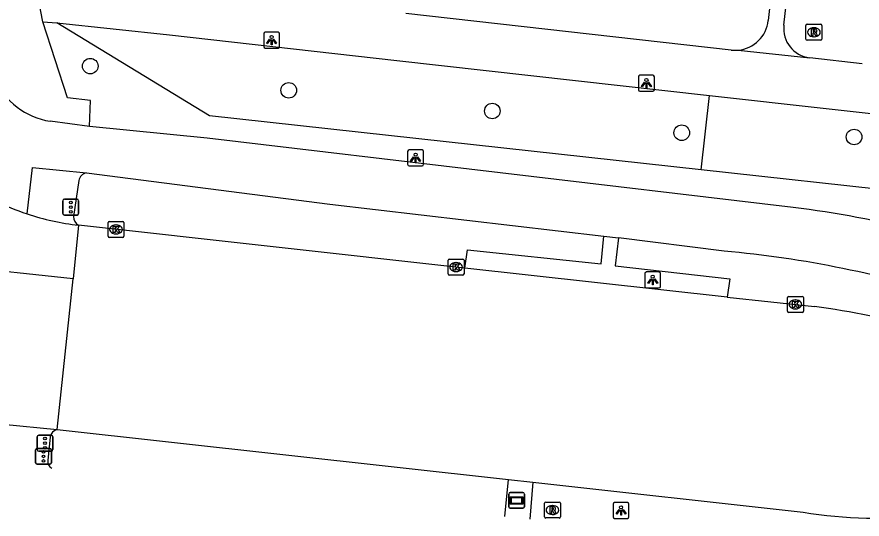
# Model space of a CAD drawing. Extents: x 161928 to 163055, y 386475 to 387428.
# Drawn here: x 162200.8 to 162253.9, y 386490.9 to 386522.5 of the extents above; entities that cross this region are included whole.
import ezdxf

# ---------------------------------------------------------------- set-up
doc = ezdxf.new("R2010")
doc.units = 0
for name, color, linetype in [('IMGEO_Boom', 7, 'Continuous'), ('IMGEO_Fietspad_gesloten', 7, 'Continuous'), ('IMGEO_Gemengd_bos', 7, 'Continuous'), ('IMGEO_Kolk', 7, 'Continuous'), ('IMGEO_Lichtpunt', 7, 'Continuous'), ('IMGEO_Muur', 7, 'Continuous'), ('IMGEO_Reclamebord', 7, 'Continuous'), ('IMGEO_Rijbaan_lokaal_gesloten', 7, 'Continuous'), ('IMGEO_Rijbaan_lokaal_open', 7, 'Continuous'), ('IMGEO_Rijbaan_regionaal_gesloten', 7, 'Continuous'), ('IMGEO_Rioolput', 7, 'Continuous'), ('IMGEO_Verkeersregelinstallatiepaal', 7, 'Continuous'), ('IMGEO_Voetpad_open', 7, 'Continuous')]:
    doc.layers.add(name, color=color, linetype=linetype)

msp = doc.modelspace()

# ---------------------------------------------------------------- linework, layer by layer
at = {"layer": 'IMGEO_Boom'}
for centre in [(162205.374, 386519.388), (162217.854, 386517.87), (162230.651, 386516.569), (162242.56, 386515.203), (162253.396, 386514.939)]:
    msp.add_circle(centre, 0.489, dxfattribs=at)
at = {"layer": 'IMGEO_Fietspad_gesloten'}
for points in [[(162205.323, 386515.589), (162202.846, 386515.924)], [(162249.57, 386510.502), (162212.718, 386514.865), (162205.323, 386515.589)], [(162201.4, 386510.104), (162201.741, 386513.017), (162205.142, 386512.679)], [(162205.142, 386512.679), (162220.439, 386510.724), (162237.663, 386508.709)], [(162237.663, 386508.709), (162238.589, 386508.594)], [(162245.22, 386507.772), (162238.589, 386508.594)]]:
    msp.add_lwpolyline(points, dxfattribs=at)
for centre, radius, start, end in [((162203.61, 386520.546), 4.685, 204.8292, 260.6154), ((162242.399, 386450.863), 60.069, 67.68753, 83.14413), ((162239.1, 386439.978), 68.069, 72.11431, 84.84135)]:
    msp.add_arc(centre, radius, start, end, dxfattribs=at)
at = {"layer": 'IMGEO_Gemengd_bos'}
for points in [[(162243.789, 386512.877), (162224.131, 386515.029), (162212.87, 386516.261), (162203.272, 386522.117)], [(162243.789, 386512.877), (162244.314, 386517.547)], [(162272.737, 386509.296), (162259.637, 386510.771), (162256.748, 386511.459), (162243.789, 386512.877)]]:
    msp.add_lwpolyline(points, dxfattribs=at)
at = {"layer": 'IMGEO_Kolk'}
for p, q in [((162206.491, 386508.706), (162206.491, 386509.558)), ((162206.566, 386509.632), (162207.418, 386509.632)), ((162206.979, 386509.412), (162207.004, 386509.412)), ((162207.492, 386509.558), (162207.492, 386508.706)), ((162207.002, 386508.852), (162206.977, 386508.852)), ((162207.418, 386508.632), (162206.566, 386508.632)), ((162227.871, 386506.339), (162227.871, 386507.191)), ((162227.946, 386507.265), (162228.798, 386507.265)), ((162228.872, 386507.191), (162228.872, 386506.339)), ((162228.359, 386507.045), (162228.384, 386507.045)), ((162228.798, 386506.265), (162227.946, 386506.265)), ((162228.382, 386506.485), (162228.357, 386506.485)), ((162249.205, 386503.996), (162249.205, 386504.848)), ((162249.28, 386504.922), (162250.132, 386504.922)), ((162249.693, 386504.702), (162249.718, 386504.702)), ((162250.206, 386504.848), (162250.206, 386503.996)), ((162250.132, 386503.922), (162249.28, 386503.922)), ((162249.716, 386504.142), (162249.691, 386504.142))]:
    msp.add_line(p, q, dxfattribs=at)
for points in [[(162206.491, 386508.706), (162206.491, 386509.558)], [(162206.566, 386509.632), (162207.418, 386509.632)], [(162206.812, 386509.332), (162206.935, 386509.332), (162206.935, 386509.181), (162207.065, 386509.332), (162207.229, 386509.332), (162207.083, 386509.181), (162207.236, 386508.932), (162207.084, 386508.932), (162206.999, 386509.096), (162206.935, 386509.029), (162206.935, 386508.932), (162206.812, 386508.932), (162206.812, 386509.332)], [(162207.492, 386509.558), (162207.492, 386508.706)], [(162207.418, 386508.632), (162206.566, 386508.632)], [(162227.871, 386506.339), (162227.871, 386507.191)], [(162227.946, 386507.265), (162228.798, 386507.265)], [(162228.872, 386507.191), (162228.872, 386506.339)], [(162228.192, 386506.965), (162228.315, 386506.965), (162228.315, 386506.814), (162228.445, 386506.965), (162228.609, 386506.965), (162228.463, 386506.814), (162228.616, 386506.565), (162228.464, 386506.565), (162228.379, 386506.729), (162228.315, 386506.662), (162228.315, 386506.565), (162228.192, 386506.565), (162228.192, 386506.965)], [(162228.798, 386506.265), (162227.946, 386506.265)], [(162249.205, 386503.996), (162249.205, 386504.848)], [(162249.28, 386504.922), (162250.132, 386504.922)], [(162249.526, 386504.622), (162249.649, 386504.622), (162249.649, 386504.471), (162249.779, 386504.622), (162249.943, 386504.622), (162249.797, 386504.471), (162249.95, 386504.222), (162249.798, 386504.222), (162249.713, 386504.386), (162249.649, 386504.319), (162249.649, 386504.222), (162249.526, 386504.222), (162249.526, 386504.622)], [(162250.206, 386504.848), (162250.206, 386503.996)], [(162250.132, 386503.922), (162249.28, 386503.922)]]:
    msp.add_lwpolyline(points, dxfattribs=at)
for centre, start, end in [((162206.568, 386509.556), 91.552, 178.448), ((162206.568, 386509.556), 91.552, 178.448), ((162207.416, 386509.556), 1.552, 88.448), ((162207.416, 386509.556), 1.552, 88.448), ((162206.568, 386508.708), 181.552, 268.448), ((162206.568, 386508.708), 181.552, 268.448), ((162207.416, 386508.708), 271.552, 358.448), ((162207.416, 386508.708), 271.552, 358.448), ((162227.948, 386507.189), 91.552, 178.448), ((162227.948, 386507.189), 91.552, 178.448), ((162228.796, 386507.189), 1.552, 88.448), ((162228.796, 386507.189), 1.552, 88.448), ((162227.948, 386506.341), 181.552, 268.448), ((162227.948, 386506.341), 181.552, 268.448), ((162228.796, 386506.341), 271.552, 358.448), ((162228.796, 386506.341), 271.552, 358.448), ((162249.282, 386504.846), 91.552, 178.448), ((162249.282, 386504.846), 91.552, 178.448), ((162250.13, 386504.846), 1.552, 88.448), ((162250.13, 386504.846), 1.552, 88.448), ((162249.282, 386503.998), 181.552, 268.448), ((162249.282, 386503.998), 181.552, 268.448), ((162250.13, 386503.998), 271.552, 358.448), ((162250.13, 386503.998), 271.552, 358.448)]:
    msp.add_arc(centre, 0.0765, start, end, dxfattribs=at)
for centre, major_axis, ratio, start_param, end_param in [((162206.978, 386509.132), (-0.387, 0.002), 0.722429, 4.712389, 7.853982), ((162207.003, 386509.132), (-0.39, 0.002), 0.717154, 1.570796, 4.712389), ((162228.358, 386506.765), (-0.387, 0.002), 0.722429, 4.712389, 7.853982), ((162228.383, 386506.765), (-0.39, 0.002), 0.717154, 1.570796, 4.712389), ((162249.692, 386504.422), (-0.387, 0.002), 0.722429, 4.712389, 7.853982), ((162249.717, 386504.422), (-0.39, 0.002), 0.717154, 1.570796, 4.712389)]:
    msp.add_ellipse(centre, major_axis=major_axis, ratio=ratio, start_param=start_param, end_param=end_param, dxfattribs=at)
at = {"layer": 'IMGEO_Lichtpunt'}
for p, q in [((162216.279, 386521.424), (162216.279, 386520.617)), ((162216.279, 386521.424), (162216.279, 386520.617)), ((162217.181, 386521.519), (162216.373, 386521.519)), ((162217.181, 386521.519), (162216.373, 386521.519)), ((162217.275, 386520.617), (162217.275, 386521.424)), ((162217.275, 386520.617), (162217.275, 386521.424)), ((162216.373, 386520.523), (162217.181, 386520.523)), ((162216.373, 386520.523), (162217.181, 386520.523)), ((162240.744, 386518.812), (162239.936, 386518.812)), ((162240.744, 386518.812), (162239.936, 386518.812)), ((162239.842, 386518.717), (162239.842, 386517.91)), ((162239.842, 386518.717), (162239.842, 386517.91)), ((162240.838, 386517.91), (162240.838, 386518.717)), ((162240.838, 386517.91), (162240.838, 386518.717)), ((162239.936, 386517.816), (162240.744, 386517.816)), ((162239.936, 386517.816), (162240.744, 386517.816)), ((162225.329, 386514.029), (162225.329, 386513.222)), ((162225.329, 386514.029), (162225.329, 386513.222)), ((162226.231, 386514.124), (162225.423, 386514.124)), ((162226.231, 386514.124), (162225.423, 386514.124)), ((162226.325, 386513.222), (162226.325, 386514.029)), ((162226.325, 386513.222), (162226.325, 386514.029)), ((162225.423, 386513.128), (162226.231, 386513.128)), ((162225.423, 386513.128), (162226.231, 386513.128)), ((162240.236, 386506.362), (162240.236, 386505.555)), ((162240.236, 386506.362), (162240.236, 386505.555)), ((162241.138, 386506.457), (162240.33, 386506.457)), ((162241.138, 386506.457), (162240.33, 386506.457)), ((162241.232, 386505.555), (162241.232, 386506.362)), ((162241.232, 386505.555), (162241.232, 386506.362)), ((162240.33, 386505.461), (162241.138, 386505.461)), ((162240.33, 386505.461), (162241.138, 386505.461)), ((162238.246, 386491.878), (162238.246, 386491.071)), ((162238.246, 386491.878), (162238.246, 386491.071)), ((162239.148, 386491.973), (162238.34, 386491.973)), ((162239.148, 386491.973), (162238.34, 386491.973)), ((162239.242, 386491.071), (162239.242, 386491.878)), ((162239.242, 386491.071), (162239.242, 386491.878)), ((162238.34, 386490.977), (162239.148, 386490.977)), ((162238.34, 386490.977), (162239.148, 386490.977))]:
    msp.add_line(p, q, dxfattribs=at)
for points in [[(162216.653, 386521.088), (162216.692, 386521.06), (162216.504, 386520.798), (162216.466, 386520.825), (162216.653, 386521.088)], [(162216.755, 386521.04), (162216.802, 386521.04), (162216.802, 386520.718), (162216.755, 386520.718), (162216.755, 386521.04)], [(162216.865, 386521.06), (162216.903, 386521.087), (162217.09, 386520.825), (162217.051, 386520.797), (162216.865, 386521.06)], [(162240.216, 386518.381), (162240.255, 386518.353), (162240.067, 386518.091), (162240.029, 386518.118), (162240.216, 386518.381)], [(162240.318, 386518.333), (162240.365, 386518.333), (162240.365, 386518.011), (162240.318, 386518.011), (162240.318, 386518.333)], [(162240.428, 386518.353), (162240.466, 386518.38), (162240.653, 386518.118), (162240.614, 386518.09), (162240.428, 386518.353)], [(162225.703, 386513.693), (162225.742, 386513.665), (162225.554, 386513.403), (162225.516, 386513.43), (162225.703, 386513.693)], [(162225.805, 386513.645), (162225.852, 386513.645), (162225.852, 386513.323), (162225.805, 386513.323), (162225.805, 386513.645)], [(162225.915, 386513.665), (162225.953, 386513.692), (162226.14, 386513.43), (162226.101, 386513.402), (162225.915, 386513.665)], [(162240.61, 386506.026), (162240.649, 386505.998), (162240.461, 386505.736), (162240.423, 386505.763), (162240.61, 386506.026)], [(162240.822, 386505.998), (162240.86, 386506.025), (162241.047, 386505.763), (162241.008, 386505.735), (162240.822, 386505.998)], [(162240.712, 386505.978), (162240.759, 386505.978), (162240.759, 386505.656), (162240.712, 386505.656), (162240.712, 386505.978)], [(162238.62, 386491.542), (162238.659, 386491.514), (162238.471, 386491.252), (162238.433, 386491.279), (162238.62, 386491.542)], [(162238.722, 386491.494), (162238.769, 386491.494), (162238.769, 386491.172), (162238.722, 386491.172), (162238.722, 386491.494)], [(162238.832, 386491.514), (162238.87, 386491.541), (162239.057, 386491.279), (162239.018, 386491.251), (162238.832, 386491.514)]]:
    msp.add_lwpolyline(points, dxfattribs=at)
for centre in [(162216.778, 386521.222), (162240.341, 386518.515), (162225.828, 386513.827), (162240.735, 386506.16), (162238.745, 386491.676)]:
    msp.add_circle(centre, 0.0994, dxfattribs=at)
for centre, start, end in [((162216.373, 386521.424), 90, 180), ((162216.373, 386521.424), 90, 180), ((162217.181, 386521.424), 0, 90), ((162217.181, 386521.424), 0, 90), ((162216.373, 386520.617), 180, 270), ((162216.373, 386520.617), 180, 270), ((162217.181, 386520.617), 270, 0), ((162217.181, 386520.617), 270, 360), ((162239.936, 386518.717), 90, 180), ((162239.936, 386518.717), 90, 180), ((162240.744, 386518.717), 0, 90), ((162240.744, 386518.717), 0, 90), ((162239.936, 386517.91), 180, 270), ((162239.936, 386517.91), 180, 270), ((162240.744, 386517.91), 270, 0), ((162240.744, 386517.91), 270, 360), ((162225.423, 386514.029), 90, 180), ((162225.423, 386514.029), 90, 180), ((162226.231, 386514.029), 0, 90), ((162226.231, 386514.029), 0, 90), ((162225.423, 386513.222), 180, 270), ((162225.423, 386513.222), 180, 270), ((162226.231, 386513.222), 270, 0), ((162226.231, 386513.222), 270, 360), ((162240.33, 386506.362), 90, 180), ((162240.33, 386506.362), 90, 180), ((162241.138, 386506.362), 0, 90), ((162241.138, 386506.362), 0, 90), ((162240.33, 386505.555), 180, 270), ((162240.33, 386505.555), 180, 270), ((162241.138, 386505.555), 270, 0), ((162241.138, 386505.555), 270, 360), ((162238.34, 386491.878), 90, 180), ((162238.34, 386491.878), 90, 180), ((162239.148, 386491.878), 0, 90), ((162239.148, 386491.878), 0, 90), ((162238.34, 386491.071), 180, 270), ((162238.34, 386491.071), 180, 270), ((162239.148, 386491.071), 270, 0), ((162239.148, 386491.071), 270, 360)]:
    msp.add_arc(centre, 0.0946, start, end, dxfattribs=at)
at = {"layer": 'IMGEO_Muur'}
for points in [[(162224.131, 386515.029), (162212.87, 386516.261), (162203.272, 386522.117)], [(162243.789, 386512.877), (162224.131, 386515.029)], [(162259.637, 386510.771), (162256.748, 386511.459), (162243.789, 386512.877)]]:
    msp.add_lwpolyline(points, dxfattribs=at)
at = {"layer": 'IMGEO_Reclamebord'}
for p, q in [((162231.68, 386491.711), (162231.68, 386492.511)), ((162231.68, 386492.511), (162231.68, 386491.711)), ((162231.78, 386492.611), (162232.57, 386492.611)), ((162232.57, 386492.611), (162231.78, 386492.611)), ((162232.67, 386492.511), (162232.67, 386491.711)), ((162232.67, 386491.711), (162232.67, 386492.511)), ((162232.57, 386491.611), (162231.78, 386491.611)), ((162231.78, 386491.611), (162232.57, 386491.611))]:
    msp.add_line(p, q, dxfattribs=at)
for points in [[(162231.781, 386492.343), (162232.569, 386492.343), (162232.569, 386491.879), (162231.781, 386491.879), (162231.781, 386492.343)], [(162231.846, 386492.278), (162231.846, 386491.944), (162232.504, 386491.944), (162232.504, 386492.278), (162231.846, 386492.278)]]:
    msp.add_lwpolyline(points, dxfattribs=at)
for centre, start, end in [((162231.78, 386492.511), 90, 180), ((162231.78, 386492.511), 90, 180), ((162232.57, 386492.511), 0, 90), ((162232.57, 386492.511), 360, 90), ((162231.78, 386491.711), 180, 270), ((162231.78, 386491.711), 180, 270), ((162232.57, 386491.711), 270, 0), ((162232.57, 386491.711), 270, 0)]:
    msp.add_arc(centre, 0.1, start, end, dxfattribs=at)
at = {"layer": 'IMGEO_Rijbaan_lokaal_gesloten'}
for centre, radius, start, end in [((162211.178, 386537.501), 29.09, 241.8382, 250.358), ((162206.442, 386525.325), 16.035, 251.6725, 263.5545)]:
    msp.add_arc(centre, radius, start, end, dxfattribs=at)
at = {"layer": 'IMGEO_Rijbaan_lokaal_open'}
for points in [[(162248.98, 386521.964), (162253.622, 386562.454)], [(162253.913, 386519.523), (162250.604, 386519.914)]]:
    msp.add_lwpolyline(points, dxfattribs=at)
msp.add_arc((162250.823, 386521.755), 1.854, 173.5405, 263.2317, dxfattribs=at)
at = {"layer": 'IMGEO_Rijbaan_regionaal_gesloten'}
for points in [[(162204.642, 386509.392), (162204.29, 386506.024)], [(162228.922, 386506.704), (162204.642, 386509.392)], [(162204.29, 386506.024), (162196.831, 386506.83), (162188.808, 386507.699), (162181.394, 386508.419), (162180.922, 386508.753)], [(162245.422, 386504.885), (162228.922, 386506.704)], [(162203.303, 386496.561), (162204.29, 386506.024)], [(162245.422, 386504.885), (162250.911, 386504.292)], [(162199.885, 386496.898), (162203.303, 386496.561)], [(162203.303, 386496.561), (162231.661, 386493.416)], [(162231.661, 386493.416), (162233.199, 386493.245)], [(162233.199, 386493.245), (162250.188, 386491.361)]]:
    msp.add_lwpolyline(points, dxfattribs=at)
for centre, radius, start, end in [((162242.843, 386445.504), 59.339, 68.64521, 82.18575), ((162254.999, 386522.126), 31.139, 261.1128, 275.8622)]:
    msp.add_arc(centre, radius, start, end, dxfattribs=at)
at = {"layer": 'IMGEO_Rioolput'}
for p, q in [((162250.37, 386521.093), (162250.37, 386521.945)), ((162250.445, 386522.019), (162251.297, 386522.019)), ((162251.371, 386521.945), (162251.371, 386521.093)), ((162250.858, 386521.799), (162250.883, 386521.799)), ((162251.297, 386521.019), (162250.445, 386521.019)), ((162250.881, 386521.239), (162250.856, 386521.239)), ((162233.932, 386491.078), (162233.932, 386491.93)), ((162234.007, 386492.004), (162234.859, 386492.004)), ((162234.42, 386491.784), (162234.445, 386491.784)), ((162234.933, 386491.93), (162234.933, 386491.078)), ((162234.443, 386491.224), (162234.418, 386491.224)), ((162234.859, 386491.004), (162234.007, 386491.004))]:
    msp.add_line(p, q, dxfattribs=at)
for points in [[(162250.37, 386521.093), (162250.37, 386521.945)], [(162250.445, 386522.019), (162251.297, 386522.019)], [(162251.371, 386521.945), (162251.371, 386521.093)], [(162250.959, 386521.717), (162250.707, 386521.719), (162250.707, 386521.319)], [(162250.707, 386521.319), (162250.831, 386521.319), (162250.831, 386521.481), (162250.842, 386521.481)], [(162250.885, 386521.638), (162250.831, 386521.638), (162250.831, 386521.557)], [(162250.831, 386521.557), (162250.883, 386521.557)], [(162250.889, 386521.452), (162250.96, 386521.319), (162251.1, 386521.319), (162251.035, 386521.445)], [(162251.297, 386521.019), (162250.445, 386521.019)], [(162233.932, 386491.078), (162233.932, 386491.93)], [(162234.007, 386492.004), (162234.859, 386492.004)], [(162234.521, 386491.702), (162234.269, 386491.704), (162234.269, 386491.304)], [(162234.933, 386491.93), (162234.933, 386491.078)], [(162234.269, 386491.304), (162234.393, 386491.304), (162234.393, 386491.466), (162234.404, 386491.466)], [(162234.447, 386491.623), (162234.393, 386491.623), (162234.393, 386491.542)], [(162234.393, 386491.542), (162234.445, 386491.542)], [(162234.451, 386491.437), (162234.522, 386491.304), (162234.662, 386491.304), (162234.597, 386491.43)], [(162234.859, 386491.004), (162234.007, 386491.004)]]:
    msp.add_lwpolyline(points, dxfattribs=at)
for centre, radius, start, end in [((162250.447, 386521.943), 0.0765, 91.552, 178.448), ((162250.447, 386521.943), 0.0765, 91.552, 178.448), ((162251.295, 386521.943), 0.0765, 1.552, 88.448), ((162251.295, 386521.943), 0.0765, 1.552, 88.448), ((162250.841, 386521.428), 0.0533, 26.0293, 88.6989), ((162250.867, 386521.746), 0.19, 274.7715, 282.9687), ((162250.891, 386521.542), 0.0964, 77.0061, 93.1865), ((162250.905, 386521.599), 0.0378, 276.6634, 79.6772), ((162250.958, 386521.607), 0.109, 350.3612, 89.416), ((162250.956, 386521.607), 0.112, 277.5842, 350.9817), ((162250.94, 386521.392), 0.108, 29.5134, 73.7905), ((162250.447, 386521.095), 0.0765, 181.552, 268.448), ((162250.447, 386521.095), 0.0765, 181.552, 268.448), ((162251.295, 386521.095), 0.0765, 271.552, 358.448), ((162251.295, 386521.095), 0.0765, 271.552, 358.448), ((162234.009, 386491.928), 0.0765, 91.552, 178.448), ((162234.009, 386491.928), 0.0765, 91.552, 178.448), ((162234.52, 386491.592), 0.109, 350.3612, 89.416), ((162234.857, 386491.928), 0.0765, 1.552, 88.448), ((162234.857, 386491.928), 0.0765, 1.552, 88.448), ((162234.403, 386491.413), 0.0533, 26.0293, 88.6989), ((162234.429, 386491.731), 0.19, 274.7715, 282.9687), ((162234.453, 386491.527), 0.0964, 77.0061, 93.1865), ((162234.467, 386491.584), 0.0378, 276.6634, 79.6772), ((162234.518, 386491.592), 0.112, 277.5842, 350.9817), ((162234.502, 386491.377), 0.108, 29.5134, 73.7905), ((162234.009, 386491.08), 0.0765, 181.552, 268.448), ((162234.009, 386491.08), 0.0765, 181.552, 268.448), ((162234.857, 386491.08), 0.0765, 271.552, 358.448), ((162234.857, 386491.08), 0.0765, 271.552, 358.448)]:
    msp.add_arc(centre, radius, start, end, dxfattribs=at)
for centre, major_axis, ratio, start_param, end_param in [((162250.857, 386521.519), (-0.387, 0.002), 0.722429, 4.712389, 7.853982), ((162250.882, 386521.519), (-0.39, 0.002), 0.717154, 1.570796, 4.712389), ((162234.419, 386491.504), (-0.387, 0.002), 0.722429, 4.712389, 7.853982), ((162234.444, 386491.504), (-0.39, 0.002), 0.717154, 1.570796, 4.712389)]:
    msp.add_ellipse(centre, major_axis=major_axis, ratio=ratio, start_param=start_param, end_param=end_param, dxfattribs=at)
at = {"layer": 'IMGEO_Verkeersregelinstallatiepaal'}
for p, q in [((162203.652, 386510.13), (162203.652, 386510.93)), ((162203.652, 386510.93), (162203.652, 386510.13)), ((162203.752, 386511.03), (162204.542, 386511.03)), ((162204.542, 386511.03), (162203.752, 386511.03)), ((162204.642, 386510.93), (162204.642, 386510.13)), ((162204.642, 386510.13), (162204.642, 386510.93)), ((162204.542, 386510.03), (162203.752, 386510.03)), ((162203.752, 386510.03), (162204.542, 386510.03)), ((162202.033, 386495.304), (162202.033, 386496.104)), ((162202.033, 386496.104), (162202.033, 386495.304)), ((162202.133, 386496.204), (162202.923, 386496.204)), ((162202.923, 386496.204), (162202.133, 386496.204)), ((162203.023, 386496.104), (162203.023, 386495.304)), ((162203.023, 386495.304), (162203.023, 386496.104)), ((162202.038, 386495.376), (162202.828, 386495.376)), ((162202.828, 386495.376), (162202.038, 386495.376)), ((162201.938, 386494.476), (162201.938, 386495.276)), ((162201.938, 386495.276), (162201.938, 386494.476)), ((162202.923, 386495.204), (162202.133, 386495.204)), ((162202.133, 386495.204), (162202.923, 386495.204)), ((162202.928, 386495.276), (162202.928, 386494.476)), ((162202.928, 386494.476), (162202.928, 386495.276)), ((162202.828, 386494.376), (162202.038, 386494.376)), ((162202.038, 386494.376), (162202.828, 386494.376))]:
    msp.add_line(p, q, dxfattribs=at)
for centre in [(162204.147, 386510.82), (162204.147, 386510.53), (162204.147, 386510.24), (162202.528, 386495.994), (162202.528, 386495.704), (162202.528, 386495.414), (162202.433, 386495.166), (162202.433, 386494.876), (162202.433, 386494.586)]:
    msp.add_circle(centre, 0.085, dxfattribs=at)
for centre, start, end in [((162203.752, 386510.93), 90, 180), ((162203.752, 386510.93), 90, 180), ((162204.542, 386510.93), 0, 90), ((162204.542, 386510.93), 360, 90), ((162203.752, 386510.13), 180, 270), ((162203.752, 386510.13), 180, 270), ((162204.542, 386510.13), 270, 0), ((162204.542, 386510.13), 270, 0), ((162202.133, 386496.104), 90, 180), ((162202.133, 386496.104), 90, 180), ((162202.923, 386496.104), 0, 90), ((162202.923, 386496.104), 360, 90), ((162202.038, 386495.276), 90, 180), ((162202.038, 386495.276), 90, 180), ((162202.828, 386495.276), 0, 90), ((162202.828, 386495.276), 360, 90), ((162202.133, 386495.304), 180, 270), ((162202.133, 386495.304), 180, 270), ((162202.923, 386495.304), 270, 0), ((162202.923, 386495.304), 270, 0), ((162202.038, 386494.476), 180, 270), ((162202.038, 386494.476), 180, 270), ((162202.828, 386494.476), 270, 0), ((162202.828, 386494.476), 270, 0)]:
    msp.add_arc(centre, 0.1, start, end, dxfattribs=at)
at = {"layer": 'IMGEO_Voetpad_open'}
for points in [[(162252.312, 386560.551), (162248, 386522.259)], [(162202.401, 386522.176), (162201.776, 386525.342)], [(162245.671, 386520.399), (162225.221, 386522.702)], [(162205.323, 386515.589), (162205.389, 386517.222), (162203.943, 386517.405), (162202.401, 386522.176)], [(162202.401, 386522.176), (162203.272, 386522.117)], [(162203.272, 386522.117), (162210.364, 386521.35), (162224.653, 386519.735), (162244.314, 386517.547)], [(162246.106, 386520.395), (162250.604, 386519.914)], [(162244.314, 386517.547), (162273.275, 386514.324)], [(162204.651, 386512.2), (162204.319, 386509.943)], [(162228.922, 386506.704), (162229.092, 386507.852), (162237.5, 386506.976), (162237.663, 386508.709)], [(162238.589, 386508.594), (162238.369, 386506.84), (162245.582, 386506.038), (162245.422, 386504.885)], [(162202.86, 386496.098), (162202.698, 386494.617)], [(162231.431, 386491.103), (162231.661, 386493.416)], [(162233.199, 386493.245), (162233.006, 386490.936)]]:
    msp.add_lwpolyline(points, dxfattribs=at)
for centre, radius, start, end in [((162245.904, 386522.494), 2.109, 275.4948, 353.5904), ((162245.908, 386522.541), 2.155, 263.6807, 275.2656), ((162205.228, 386512.1), 0.585, 98.4164, 170.1661), ((162204.926, 386509.929), 0.607, 178.6575, 242.1007), ((162203.383, 386496.041), 0.526, 98.715, 173.8142), ((162203.205, 386494.574), 0.509, 175.1405, 239.7413)]:
    msp.add_arc(centre, radius, start, end, dxfattribs=at)

doc.saveas('drawing.dxf')
